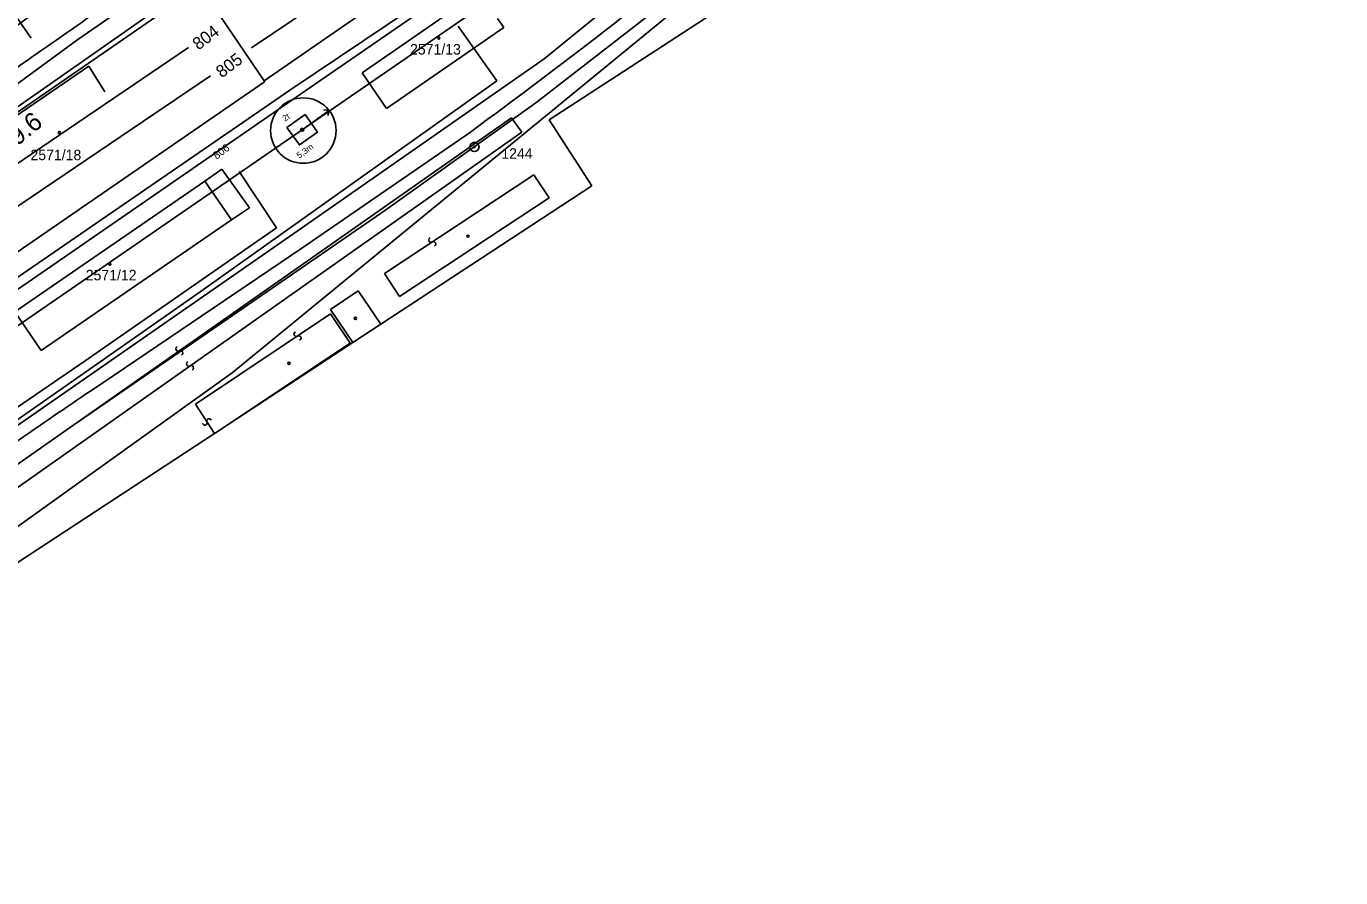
# Model space of a CAD drawing. Extents: x -469926 to -462499, y -1098642 to -1092733.
# Drawn here: x -465036.5 to -464823.8, y -1095463.4 to -1095325.6 of the extents above; entities that cross this region are included whole.
import ezdxf

# ---------------------------------------------------------------- set-up
doc = ezdxf.new("R2010")
doc.units = 0
for name, color, linetype in [('Vrstva 1', 7, 'Continuous'), ('Vrstva 10', 7, 'Continuous'), ('Vrstva 11', 7, 'Continuous'), ('Vrstva 24', 7, 'Continuous'), ('Vrstva 25', 7, 'Continuous'), ('Vrstva 29', 7, 'Continuous'), ('Vrstva 4', 7, 'Continuous'), ('Vrstva 50', 7, 'Continuous'), ('Vrstva 51', 7, 'Continuous'), ('Vrstva 55', 7, 'Continuous'), ('Vrstva 60', 7, 'Continuous'), ('Vrstva 63', 7, 'Continuous'), ('Vrstva 7', 7, 'Continuous')]:
    doc.layers.add(name, color=color, linetype=linetype)

msp = doc.modelspace()

# ---------------------------------------------------------------- linework, layer by layer
at = {"layer": 'Vrstva 1'}
for p, q in [((-464952.74, -1095330.87), (-464904.04, -1095291.24)), ((-464998.03, -1095334.46), (-464956, -1095305.32)), ((-464902.38, -1095308.4), (-464951.89, -1095340.73)), ((-465008.42, -1095319.11), (-465059.56, -1095354.47)), ((-464998.03, -1095334.46), (-465008.42, -1095319.11)), ((-464963.24, -1095320.05), (-464982.19, -1095333.14)), ((-464959.25, -1095325.82), (-464960.28, -1095324.34)), ((-464978.21, -1095338.91), (-464959.25, -1095325.82)), ((-464991.98, -1095358.28), (-464952.74, -1095330.87)), ((-465048.97, -1095369.71), (-464997.95, -1095334.59)), ((-464997.95, -1095334.59), (-464998.03, -1095334.46)), ((-464982.19, -1095333.14), (-464978.21, -1095338.91)), ((-464951.89, -1095340.73), (-464944.99, -1095351.41)), ((-465004.86, -1095348.75), (-465007.64, -1095350.67)), ((-465000.4, -1095355.01), (-465004.86, -1095348.75)), ((-465007.64, -1095350.67), (-465038.39, -1095371.83)), ((-464944.99, -1095351.41), (-464979.15, -1095373.82)), ((-465003.33, -1095356.92), (-465000.4, -1095355.01)), ((-465093.75, -1095428.98), (-464991.98, -1095358.28)), ((-465034.08, -1095378.09), (-465003.33, -1095356.92)), ((-464982.83, -1095368.42), (-464987.29, -1095371.46)), ((-464979.15, -1095373.82), (-464982.83, -1095368.42)), ((-465038.39, -1095371.83), (-465034.08, -1095378.09)), ((-464987.29, -1095371.46), (-464983.67, -1095376.78)), ((-464983.67, -1095376.78), (-465006.08, -1095391.52)), ((-465006.08, -1095391.52), (-465096.47, -1095450.78))]:
    msp.add_line(p, q, dxfattribs=at)
for points in [[(-465057.78, -1095382.08), (-465039.32, -1095369.16), (-464989.71, -1095334.94), (-464948.11, -1095306.22), (-464922.94, -1095289.32), (-464897.26, -1095271.37), (-464897.02, -1095271.16)], [(-464974.26, -1095311.65), (-465000.06, -1095329.12)], [(-465055.12, -1095359.45), (-465010.29, -1095329.04)], [(-465006.73, -1095333.63), (-465052.09, -1095364.34)]]:
    msp.add_lwpolyline(points, dxfattribs=at)
for points in [[(-465088.54, -1095365.35), (-465066.46, -1095342.35), (-465054.66, -1095331.18), (-465038.45, -1095318.55), (-465028.11, -1095311.26)], [(-465024.83, -1095316.09), (-465038.45, -1095325.81), (-465051.1, -1095335.4), (-465063.39, -1095345.25), (-465071.39, -1095352.4), (-465086.65, -1095366.12)], [(-465089.24, -1095378.3), (-465068.97, -1095356.67), (-465057.25, -1095346.53), (-465034.7, -1095329.97), (-465022.26, -1095321.28)]]:
    msp.add_spline(points, degree=3, dxfattribs=at)
at = {"layer": 'Vrstva 10'}
msp.add_lwpolyline([(-464881.42, -1095260.28), (-464892.04, -1095267.65), (-464891.81, -1095278.96), (-464904.07, -1095291.25), (-464932.23, -1095314.17), (-464952.74, -1095330.86)], dxfattribs=at)
at = {"layer": 'Vrstva 11'}
msp.add_lwpolyline([(-464952.74, -1095330.86), (-464991.98, -1095358.28), (-464991.98, -1095358.28), (-464991.98, -1095358.28), (-465093.75, -1095428.98), (-465110.35, -1095441.53), (-465119.6, -1095448.52), (-465130.45, -1095457.48), (-465133.8, -1095459.49), (-465140.77, -1095464.8)], dxfattribs=at)
at = {"layer": 'Vrstva 24'}
for radius in [0.75, 0.1]:
    msp.add_circle((-464964.01, -1095345.14), radius, dxfattribs=at)
at = {"layer": 'Vrstva 25'}
for centre in [(-464969.76, -1095327.53), (-465031.15, -1095342.83), (-465022.99, -1095364.08)]:
    msp.add_circle(centre, 0.175, dxfattribs=at)
at = {"layer": 'Vrstva 29'}
for centre in [(-464965.05, -1095359.57), (-464983.26, -1095372.88), (-464994, -1095380.15)]:
    msp.add_circle(centre, 0.175, dxfattribs=at)
at = {"layer": 'Vrstva 4'}
for p, q in [((-465072.28, -1095420.62), (-464958.03, -1095340.44)), ((-464958.03, -1095340.44), (-464956.34, -1095342.74)), ((-464956.34, -1095342.74), (-465070.27, -1095423.05)), ((-464978.58, -1095365.61), (-464954.37, -1095349.66)), ((-464954.37, -1095349.66), (-464951.92, -1095353.38)), ((-465007.64, -1095350.67), (-465003.33, -1095356.92)), ((-464951.92, -1095353.38), (-464976.12, -1095369.34)), ((-464976.12, -1095369.34), (-464978.58, -1095365.61)), ((-465009.14, -1095386.75), (-464987.27, -1095372.17)), ((-464987.27, -1095372.17), (-464984.13, -1095376.88)), ((-464979.15, -1095373.82), (-464983.67, -1095376.78)), ((-464984.13, -1095376.88), (-465006.08, -1095391.52)), ((-465006.08, -1095391.52), (-465009.14, -1095386.75))]:
    msp.add_line(p, q, dxfattribs=at)
at = {"layer": 'Vrstva 51'}
for p, q in [((-465035.71, -1095327.52), (-465041.42, -1095319.3)), ((-464960.38, -1095334.42), (-464966.61, -1095325.61)), ((-465067.72, -1095360.27), (-465026.37, -1095332.08)), ((-465023.82, -1095336.2), (-465026.37, -1095332.08)), ((-465007.85, -1095368.23), (-464960.38, -1095334.42)), ((-465079.91, -1095418.57), (-465007.85, -1095368.23))]:
    msp.add_line(p, q, dxfattribs=at)
for centre, radius, start, end in [((-464971.03, -1095360.19), 0.376, 114.8604, 301.1715), ((-464970.64, -1095360.83), 0.377, 294.1843, 121.8475), ((-464992.83, -1095375.43), 0.376, 114.8604, 301.1715), ((-465011.95, -1095377.82), 0.376, 114.8604, 301.1715), ((-464992.44, -1095376.07), 0.377, 294.1843, 121.8475), ((-465011.56, -1095378.47), 0.377, 294.1843, 121.8475), ((-465010.21, -1095380.26), 0.376, 114.8604, 301.1715), ((-465009.82, -1095380.9), 0.377, 294.1843, 121.8475), ((-465007.62, -1095389.8), 0.376, 198.2304, 24.5415), ((-465006.94, -1095389.49), 0.377, 17.5543, 205.2175)]:
    msp.add_arc(centre, radius, start, end, dxfattribs=at)
at = {"layer": 'Vrstva 55'}
for p, q in [((-464991.87, -1095342.36), (-464987.52, -1095339.24)), ((-465013.85, -1095351.59), (-465013.85, -1095351.59)), ((-465015.54, -1095352.76), (-465015.54, -1095352.76)), ((-465029.36, -1095362.29), (-465029.36, -1095362.29)), ((-465027.45, -1095360.98), (-465027.45, -1095360.98))]:
    msp.add_line(p, q, dxfattribs=at)
for points in [[(-464851.88, -1095200), (-464857.03, -1095213.53), (-464900.75, -1095244.1), (-464956.93, -1095282.42), (-465010.7, -1095319.55), (-465058.88, -1095353.28)], [(-465058.55, -1095349.96), (-465028.15, -1095327.76), (-464992.76, -1095303.27), (-464946.31, -1095270.8), (-464896.18, -1095236.22), (-464859.17, -1095209.48), (-464856.4, -1095201.45), (-464856.85, -1095200)], [(-465028.64, -1095390.03), (-464978.36, -1095355.34), (-464954.05, -1095338.02), (-464932.5, -1095321.2), (-464902.54, -1095297.17), (-464881.66, -1095278.82), (-464859.54, -1095255.79), (-464844.35, -1095232.44), (-464835.06, -1095219.98), (-464827.76, -1095213.92), (-464805.68, -1095199.99)], [(-465053.08, -1095374.17), (-465051.21, -1095375.34), (-464993.69, -1095335.84), (-464931.5, -1095294.04)], [(-464988.39, -1095339.13), (-464987.51, -1095339.23), (-464987.7, -1095340.04)], [(-464994.33, -1095342), (-464991.41, -1095339.91), (-464989.41, -1095342.72), (-464992.33, -1095344.81), (-464994.33, -1095342)], [(-465025.98, -1095384.54), (-464991.93, -1095361.5), (-464964.62, -1095342.73)], [(-465063.28, -1095404.6), (-465027, -1095379.74), (-464996.01, -1095358.23), (-465002.06, -1095349.09)]]:
    msp.add_lwpolyline(points, dxfattribs=at)
for centre, radius in [((-464991.69, -1095342.49), 5.3), ((-464991.87, -1095342.36), 0.25)]:
    msp.add_circle(centre, radius, dxfattribs=at)
for points in [[(-464964.62, -1095342.73), (-464943.1, -1095326.48), (-464928.87, -1095315.25)], [(-465099.11, -1095440.59), (-465069.92, -1095416.37), (-465050.76, -1095401.76), (-465025.98, -1095384.54)]]:
    msp.add_spline(points, degree=3, dxfattribs=at)
at = {"layer": 'Vrstva 60'}
for p, q in [((-464896.48, -1095294.24), (-465003.2, -1095381.69)), ((-465003.2, -1095381.69), (-465114.42, -1095461.44))]:
    msp.add_line(p, q, dxfattribs=at)
at = {"layer": 'Vrstva 63'}
msp.add_line((-464846.92, -1095242.36), (-465129.02, -1095436.92), dxfattribs=at)

# ---------------------------------------------------------------- texts
at = {"layer": 'Vrstva 50'}
for s, p in [('2571/13', (-464974.42, -1095330.18)), ('2571/18', (-465035.83, -1095347.28)), ('1244', (-464959.65, -1095347.05)), ('2571/12', (-465026.89, -1095366.73))]:
    msp.add_text(s, height=1.7, dxfattribs=at).set_placement(p)
at = {"layer": 'Vrstva 55'}
for s, rotation, p in [('2t', 32.4856, (-464994.68, -1095341.06)), ('5,3m', 36.1237, (-464992.34, -1095347.06))]:
    msp.add_text(s, height=1, rotation=rotation, dxfattribs=at).set_placement(p)
at = {"layer": 'Vrstva 7'}
for s, height, rotation, p in [('804', 2, 37.0617, (-465008.66, -1095329.55)), ('805', 2, 37.0617, (-465004.88, -1095334.06)), ('349.6', 3, 38.9755, (-465041.44, -1095347.87)), ('806', 1.25, 37.0617, (-465005.72, -1095347.22))]:
    msp.add_text(s, height=height, rotation=rotation, dxfattribs=at).set_placement(p)

doc.saveas('drawing.dxf')
